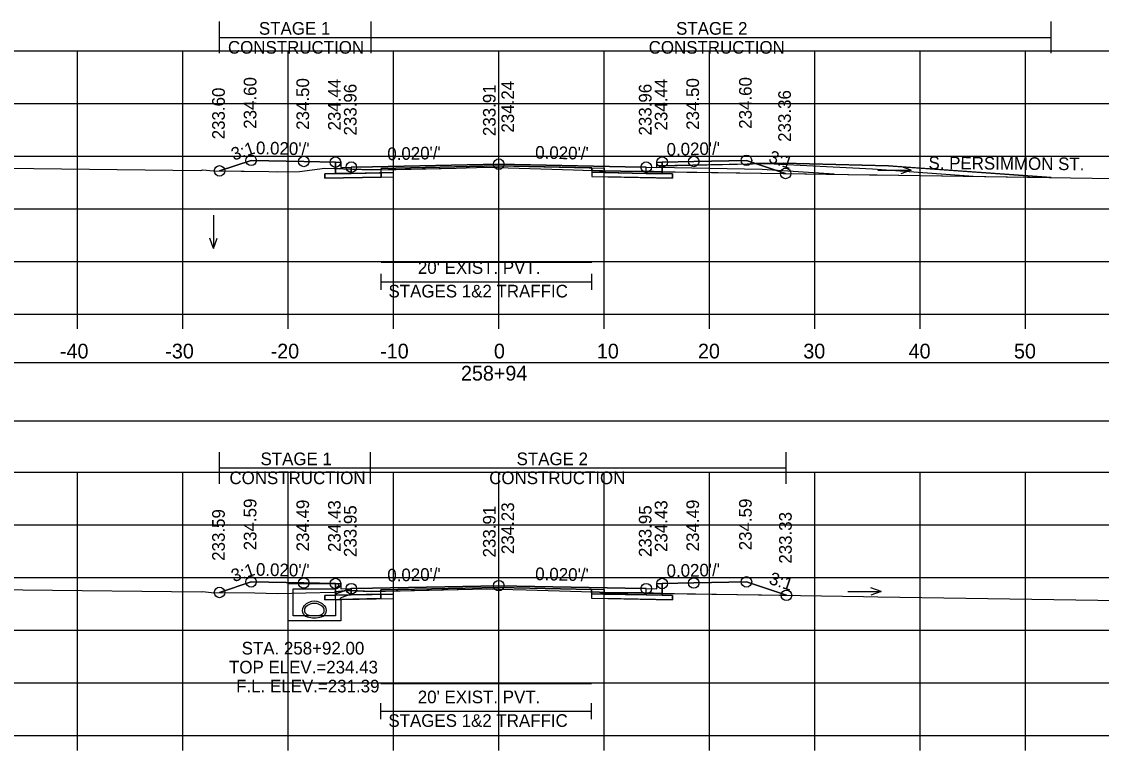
# Model space of a CAD drawing. Extents: x 1369627 to 1374022, y 380035 to 398173.
# Drawn here: x 1372053.2 to 1372155.7, y 393155 to 393224.2 of the extents above; entities that cross this region are included whole.
import ezdxf

# ---------------------------------------------------------------- set-up
doc = ezdxf.new("R2010")
doc.units = 0
for name, color, linetype in [('Default', 7, 'Continuous'), ('R_Alt Surface', 7, 'Continuous'), ('R_Axis', 7, 'Continuous'), ('R_Axis Annot', 7, 'Continuous'), ('R_Drive', 7, 'Continuous'), ('R_Exist Surface', 7, 'Continuous'), ('R_Fin Surface', 7, 'Continuous'), ('R_Grid', 7, 'Continuous'), ('R_MOT', 7, 'Continuous'), ('R_No Plot', 7, 'Continuous'), ('R_Water', 7, 'Continuous'), ('R_Water Annot', 7, 'Continuous'), ('R_Xsect Elev', 7, 'Continuous'), ('R_Xsect Slope', 7, 'Continuous'), ('T_Vehicle Path Lt Minor', 7, 'Continuous'), ('T_Vehicle Path Rt', 7, 'Continuous')]:
    doc.layers.add(name, color=color, linetype=linetype)

msp = doc.modelspace()

# ---------------------------------------------------------------- linework, layer by layer
at = {"layer": 'Default'}
for p, q in [((1372087.35, 393198.7), (1372087.35, 393200.2)), ((1372087.35, 393199.45), (1372107.35, 393199.45)), ((1372107.35, 393198.7), (1372107.35, 393200.2)), ((1372087.34, 393157.95), (1372087.34, 393159.45)), ((1372107.34, 393157.95), (1372107.34, 393159.45)), ((1372087.34, 393158.7), (1372107.34, 393158.7))]:
    msp.add_line(p, q, dxfattribs=at)
for points in [[(1372083.02, 393210.82), (1372083.52, 393210.82), (1372083.53, 393210.32), (1372084.53, 393210.34), (1372084.53, 393209.75), (1372083.03, 393209.72)], [(1372113.53, 393210.32), (1372113.54, 393210.82), (1372114.04, 393210.82), (1372114.03, 393209.72), (1372112.53, 393209.75), (1372112.53, 393210.34)], [(1371948.53, 393186.25), (1372248.53, 393186.25), (1372248.53, 393191.77), (1371948.53, 393191.77)], [(1372083.02, 393170.81), (1372083.52, 393170.81), (1372083.53, 393170.31), (1372084.53, 393170.33), (1372084.53, 393169.74), (1372083.03, 393169.71)], [(1372113.53, 393170.31), (1372113.54, 393170.81), (1372114.04, 393170.81), (1372114.03, 393169.71), (1372112.53, 393169.74), (1372112.53, 393170.33)]]:
    msp.add_lwpolyline(points, close=True, dxfattribs=at)
at = {"layer": 'R_Alt Surface'}
for points in [[(1372083.03, 393210.82), (1372083.03, 393209.72), (1372084.53, 393209.75), (1372087.35, 393209.8), (1372087.35, 393210.22), (1372098.53, 393210.45), (1372107.35, 393210.27), (1372107.35, 393209.85), (1372112.53, 393209.75), (1372114.03, 393209.72), (1372114.03, 393210.82)], [(1372083.03, 393170.81), (1372083.03, 393169.71), (1372084.53, 393169.74), (1372087.34, 393169.8), (1372087.34, 393170.22), (1372098.53, 393170.44), (1372107.34, 393170.26), (1372107.34, 393169.85), (1372112.53, 393169.74), (1372114.03, 393169.71), (1372114.03, 393170.81)]]:
    msp.add_lwpolyline(points, dxfattribs=at)
for points in [[(1372082.03, 393209.7), (1372083.03, 393209.72), (1372084.53, 393209.75), (1372087.35, 393209.8), (1372087.35, 393209.39), (1372082.03, 393209.28)], [(1372115.03, 393209.7), (1372114.03, 393209.72), (1372112.53, 393209.75), (1372107.35, 393209.85), (1372107.35, 393209.44), (1372115.03, 393209.28)], [(1372082.03, 393169.69), (1372083.03, 393169.71), (1372084.53, 393169.74), (1372087.34, 393169.8), (1372087.34, 393169.38), (1372082.03, 393169.28)], [(1372115.03, 393169.69), (1372114.03, 393169.71), (1372112.53, 393169.74), (1372107.34, 393169.85), (1372107.34, 393169.43), (1372115.03, 393169.28)]]:
    msp.add_lwpolyline(points, close=True, dxfattribs=at)
at = {"layer": 'R_Axis'}
for p, q in [((1371948.53, 393196.38), (1372248.53, 393196.38)), ((1372058.53, 393194.98), (1372058.53, 393196.38)), ((1372068.53, 393194.98), (1372068.53, 393196.38)), ((1372078.53, 393194.98), (1372078.53, 393196.38)), ((1372088.53, 393194.98), (1372088.53, 393196.38)), ((1372098.53, 393194.98), (1372098.53, 393196.38)), ((1372108.53, 393194.98), (1372108.53, 393196.38)), ((1372118.53, 393194.98), (1372118.53, 393196.38)), ((1372128.53, 393194.98), (1372128.53, 393196.38)), ((1372138.53, 393194.98), (1372138.53, 393196.38)), ((1372148.53, 393194.98), (1372148.53, 393196.38)), ((1371948.53, 393156.38), (1372248.53, 393156.38)), ((1372058.53, 393154.98), (1372058.53, 393156.38)), ((1372068.53, 393154.98), (1372068.53, 393156.38)), ((1372078.53, 393154.98), (1372078.53, 393156.38)), ((1372088.53, 393154.98), (1372088.53, 393156.38)), ((1372098.53, 393154.98), (1372098.53, 393156.38)), ((1372108.53, 393154.98), (1372108.53, 393156.38)), ((1372118.53, 393154.98), (1372118.53, 393156.38)), ((1372128.53, 393154.98), (1372128.53, 393156.38)), ((1372138.53, 393154.98), (1372138.53, 393156.38)), ((1372148.53, 393154.98), (1372148.53, 393156.38))]:
    msp.add_line(p, q, dxfattribs=at)
at = {"layer": 'R_Drive'}
for p, q in [((1372114.04, 393210.47), (1372124.03, 393210.67)), ((1372124.03, 393210.67), (1372134.02, 393210.17)), ((1372114.04, 393210.47), (1372114.04, 393210.3)), ((1372134.02, 393210.17), (1372144, 393209.46))]:
    msp.add_line(p, q, dxfattribs=at)
for centre, radius, start, end in [((1372080.51, 393168.27), 0.646, 136.3515, 253.9529), ((1372081.02, 393167.78), 1.35, 43.6485, 136.3515), ((1372080.51, 393168.27), 0.438, 136.3515, 253.9529), ((1372081.02, 393167.78), 1.15, 43.6485, 136.3515), ((1372081.53, 393168.27), 0.438, 286.0471, 43.6485), ((1372081.53, 393168.27), 0.646, 286.0471, 43.6485), ((1372081.02, 393170.06), 2.5, 253.9529, 286.0471), ((1372081.02, 393170.06), 2.29, 253.9529, 286.0471)]:
    msp.add_arc(centre, radius, start, end, dxfattribs=at)
at = {"layer": 'R_Exist Surface'}
for points in [[(1372041.12, 393210.37), (1372070.24, 393210.03), (1372070.42, 393210.07), (1372071.44, 393209.98), (1372076.69, 393209.91), (1372077.52, 393209.89), (1372079.62, 393209.94), (1372082.03, 393210.25), (1372086.4, 393210.07), (1372094.48, 393210.25), (1372097.35, 393210.33), (1372105.62, 393210.08), (1372107.48, 393210.02), (1372108.08, 393210), (1372108.13, 393209.99), (1372108.18, 393209.99), (1372108.21, 393209.99), (1372108.27, 393209.98), (1372108.38, 393209.98), (1372110.13, 393209.97), (1372112.59, 393209.92), (1372112.77, 393209.92), (1372112.87, 393209.92), (1372113.08, 393209.92), (1372113.23, 393209.92), (1372133.72, 393209.62), (1372133.88, 393209.62), (1372134.44, 393209.6), (1372156.88, 393209.26)], [(1372036.38, 393170.41), (1372070.28, 393170.02), (1372070.43, 393170.05), (1372071.23, 393169.98), (1372075.36, 393169.92), (1372077.51, 393169.87), (1372082.89, 393170), (1372084.14, 393170.16), (1372086.4, 393170.06), (1372096.03, 393170.29), (1372097.34, 393170.32), (1372101.13, 393170.21), (1372106.37, 393170.05), (1372108.08, 393169.99), (1372108.2, 393169.98), (1372108.35, 393169.96), (1372108.44, 393169.95), (1372108.6, 393169.94), (1372108.91, 393169.92), (1372112.18, 393169.92), (1372112.29, 393169.92), (1372112.38, 393169.91), (1372112.6, 393169.91), (1372112.86, 393169.9), (1372113, 393169.9), (1372113.21, 393169.9), (1372133.17, 393169.59), (1372134.51, 393169.55), (1372155.4, 393169.23), (1372158.41, 393169.21)]]:
    msp.add_lwpolyline(points, dxfattribs=at)
at = {"layer": 'R_Fin Surface'}
for points in [[(1372072.02, 393209.98), (1372075.02, 393210.98), (1372080.02, 393210.88), (1372083.02, 393210.82), (1372083.52, 393210.82), (1372083.53, 393210.32), (1372084.53, 393210.34), (1372086.53, 393210.38), (1372098.53, 393210.62), (1372110.53, 393210.38), (1372112.53, 393210.34), (1372113.53, 393210.32), (1372113.54, 393210.82), (1372114.04, 393210.82), (1372117.04, 393210.88), (1372122.04, 393210.98), (1372125.76, 393209.74)], [(1372072.02, 393169.97), (1372075.02, 393170.97), (1372080.02, 393170.87), (1372083.02, 393170.81), (1372083.52, 393170.81), (1372083.53, 393170.31), (1372084.53, 393170.33), (1372086.53, 393170.37), (1372098.53, 393170.61), (1372110.53, 393170.37), (1372112.53, 393170.33), (1372113.53, 393170.31), (1372113.54, 393170.81), (1372114.04, 393170.81), (1372117.04, 393170.87), (1372122.04, 393170.97), (1372125.84, 393169.7)]]:
    msp.add_lwpolyline(points, dxfattribs=at)
at = {"layer": 'R_Grid'}
for p, q in [((1371948.53, 393221.38), (1372248.53, 393221.38)), ((1372058.53, 393196.38), (1372058.53, 393221.38)), ((1372068.53, 393196.38), (1372068.53, 393221.38)), ((1372078.53, 393196.38), (1372078.53, 393221.38)), ((1372088.53, 393196.38), (1372088.53, 393221.38)), ((1372098.53, 393196.38), (1372098.53, 393221.38)), ((1372108.53, 393196.38), (1372108.53, 393221.38)), ((1372118.53, 393196.38), (1372118.53, 393221.38)), ((1372128.53, 393196.38), (1372128.53, 393221.38)), ((1372138.53, 393196.38), (1372138.53, 393221.38)), ((1372148.53, 393196.38), (1372148.53, 393221.38)), ((1371948.53, 393216.38), (1372248.53, 393216.38)), ((1371948.53, 393211.38), (1372248.53, 393211.38)), ((1371948.53, 393206.38), (1372248.53, 393206.38)), ((1371948.53, 393201.38), (1372248.53, 393201.38)), ((1371948.53, 393196.38), (1372248.53, 393196.38)), ((1371948.53, 393181.38), (1372248.53, 393181.38)), ((1372058.53, 393156.38), (1372058.53, 393181.38)), ((1372068.53, 393156.38), (1372068.53, 393181.38)), ((1372078.53, 393156.38), (1372078.53, 393181.38)), ((1372088.53, 393156.38), (1372088.53, 393181.38)), ((1372098.53, 393156.38), (1372098.53, 393181.38)), ((1372108.53, 393156.38), (1372108.53, 393181.38)), ((1372118.53, 393156.38), (1372118.53, 393181.38)), ((1372128.53, 393156.38), (1372128.53, 393181.38)), ((1372138.53, 393156.38), (1372138.53, 393181.38)), ((1372148.53, 393156.38), (1372148.53, 393181.38)), ((1371948.53, 393176.38), (1372248.53, 393176.38)), ((1371948.53, 393171.38), (1372248.53, 393171.38)), ((1371948.53, 393166.38), (1372248.53, 393166.38)), ((1371948.53, 393161.38), (1372248.53, 393161.38)), ((1371948.53, 393156.38), (1372248.53, 393156.38))]:
    msp.add_line(p, q, dxfattribs=at)
at = {"layer": 'R_MOT'}
for p, q in [((1372072.02, 393221.15), (1372072.02, 393224.15)), ((1372086.4, 393221.15), (1372086.4, 393224.15)), ((1372150.96, 393221.15), (1372150.96, 393224.15)), ((1372072.02, 393222.65), (1372150.96, 393222.65)), ((1372072.02, 393180.29), (1372072.02, 393183.29)), ((1372086.35, 393180.29), (1372086.35, 393183.29)), ((1372125.8, 393180.29), (1372125.8, 393183.29)), ((1372072.02, 393181.79), (1372125.8, 393181.79))]:
    msp.add_line(p, q, dxfattribs=at)
at = {"layer": 'R_No Plot'}
for p, q in [((1372123.53, 393210.12), (1372113.53, 393210.32)), ((1372130.37, 393209.66), (1372123.53, 393210.12))]:
    msp.add_line(p, q, dxfattribs=at)
for points in [[(1372083.02, 393210.82), (1372083.03, 393209.72), (1372084.53, 393209.75), (1372088.53, 393209.83), (1372088.53, 393210.25), (1372098.53, 393210.45), (1372108.53, 393210.25), (1372108.53, 393209.83), (1372112.53, 393209.75), (1372114.03, 393209.72), (1372114.04, 393210.82)], [(1372113.53, 393210.32), (1372113.53, 393210.49), (1372125.53, 393210.73)], [(1372125.53, 393210.73), (1372135.53, 393210.47), (1372150.96, 393209.35)], [(1372087.35, 393201.33), (1372107.35, 393201.33)], [(1372083.02, 393170.81), (1372083.03, 393169.71), (1372084.53, 393169.74), (1372088.53, 393169.82), (1372088.53, 393170.24), (1372098.53, 393170.44), (1372108.53, 393170.24), (1372108.53, 393169.82), (1372112.53, 393169.74), (1372114.03, 393169.71), (1372114.04, 393170.81)], [(1372087.34, 393161.32), (1372107.34, 393161.32)]]:
    msp.add_lwpolyline(points, dxfattribs=at)
for points in [[(1372098.53, 393210.62), (1372086.53, 393210.38), (1372084.53, 393210.34), (1372084.53, 393209.75), (1372088.53, 393209.83), (1372088.53, 393210.25), (1372098.53, 393210.45), (1372108.53, 393210.25), (1372108.53, 393209.83), (1372112.53, 393209.75), (1372112.53, 393210.34), (1372110.53, 393210.38)], [(1372088.53, 393209.83), (1372084.53, 393209.75), (1372083.03, 393209.72), (1372082.03, 393209.7), (1372082.03, 393209.28), (1372088.53, 393209.41)], [(1372108.53, 393209.83), (1372112.53, 393209.75), (1372114.03, 393209.72), (1372115.03, 393209.7), (1372115.03, 393209.28), (1372108.53, 393209.41)], [(1372098.53, 393170.61), (1372086.53, 393170.37), (1372084.53, 393170.33), (1372084.53, 393169.74), (1372088.53, 393169.82), (1372088.53, 393170.24), (1372098.53, 393170.44), (1372108.53, 393170.24), (1372108.53, 393169.82), (1372112.53, 393169.74), (1372112.53, 393170.33), (1372110.53, 393170.37)], [(1372088.53, 393169.82), (1372084.53, 393169.74), (1372083.03, 393169.71), (1372082.03, 393169.69), (1372082.03, 393169.28), (1372088.53, 393169.41)], [(1372108.53, 393169.82), (1372112.53, 393169.74), (1372114.03, 393169.71), (1372115.03, 393169.69), (1372115.03, 393169.28), (1372108.53, 393169.41)]]:
    msp.add_lwpolyline(points, close=True, dxfattribs=at)
for centre in [(1372075.02, 393210.98), (1372080.02, 393210.88), (1372083.02, 393210.82), (1372084.53, 393210.34), (1372098.53, 393210.62), (1372112.53, 393210.34), (1372114.04, 393210.82), (1372117.04, 393210.88), (1372122.04, 393210.98), (1372072.02, 393209.98), (1372125.76, 393209.74), (1372075.02, 393170.97), (1372080.02, 393170.87), (1372083.02, 393170.81), (1372084.53, 393170.33), (1372098.53, 393170.61), (1372112.53, 393170.33), (1372114.04, 393170.81), (1372117.04, 393170.87), (1372122.04, 393170.97), (1372072.02, 393169.97), (1372125.84, 393169.7)]:
    msp.add_circle(centre, 0.5, dxfattribs=at)
at = {"layer": 'R_Water'}
for p, q in [((1372078.52, 393170.81), (1372083.27, 393170.81)), ((1372078.52, 393169.31), (1372078.52, 393170.81)), ((1372083.35, 393170.64), (1372083.02, 393170.31)), ((1372083.35, 393170.64), (1372083.27, 393170.81)), ((1372079.02, 393169.31), (1372079.02, 393170.31)), ((1372079.02, 393170.31), (1372083.02, 393170.31)), ((1372084.52, 393170.33), (1372083.02, 393169.81)), ((1372083.02, 393169.31), (1372083.02, 393169.81)), ((1372084.52, 393169.8), (1372083.52, 393169.45)), ((1372083.52, 393169.31), (1372083.52, 393169.45))]:
    msp.add_line(p, q, dxfattribs=at)
for points in [[(1372084.52, 393169.8), (1372084.52, 393170.33)], [(1372083.52, 393169.31), (1372083.52, 393167.26), (1372081.02, 393167.26), (1372078.52, 393167.26), (1372078.52, 393169.31)], [(1372083.02, 393169.31), (1372083.02, 393167.76), (1372081.02, 393167.76), (1372079.02, 393167.76), (1372079.02, 393169.31)]]:
    msp.add_lwpolyline(points, dxfattribs=at)
at = {"layer": 'R_Water Annot'}
for p, q in [((1372134.53, 393210.05), (1372137.67, 393210.05)), ((1372137.67, 393210.05), (1372136.71, 393210.4)), ((1372137.67, 393210.05), (1372136.71, 393209.7)), ((1372071.44, 393205.77), (1372071.44, 393202.63)), ((1372071.44, 393202.63), (1372071.09, 393203.59)), ((1372071.44, 393202.63), (1372071.79, 393203.59)), ((1372131.68, 393170.05), (1372134.82, 393170.05)), ((1372134.82, 393170.05), (1372133.86, 393170.4)), ((1372134.82, 393170.05), (1372133.86, 393169.7))]:
    msp.add_line(p, q, dxfattribs=at)
at = {"layer": 'R_Xsect Elev'}
for p, q in [((1372098.53, 393210.29), (1372098.53, 393220.29)), ((1372098.53, 393170.29), (1372098.53, 393180.29))]:
    msp.add_line(p, q, dxfattribs=at)
at = {"layer": 'T_Vehicle Path Lt Minor'}
for p, q in [((1372125.53, 393210.73), (1372122.95, 393210.67)), ((1372122.95, 393210.67), (1372125.76, 393209.74)), ((1372135.53, 393210.47), (1372125.53, 393210.73))]:
    msp.add_line(p, q, dxfattribs=at)
for points in [[(1372125.76, 393209.74), (1372133.72, 393209.62), (1372133.88, 393209.62), (1372134.44, 393209.6), (1372150.96, 393209.35)], [(1372150.96, 393209.35), (1372136.77, 393210.38), (1372135.53, 393210.47)]]:
    msp.add_lwpolyline(points, dxfattribs=at)
at = {"layer": 'T_Vehicle Path Rt'}
for p, q in [((1372083.02, 393210.21), (1372083.02, 393210.82)), ((1372114.04, 393210.82), (1372114.03, 393209.9)), ((1372084.53, 393210.14), (1372083.03, 393210.21)), ((1372083.03, 393210.21), (1372083.03, 393209.72)), ((1372083.03, 393209.72), (1372084.53, 393209.75)), ((1372084.53, 393210.14), (1372084.53, 393209.75)), ((1372084.53, 393209.75), (1372084.53, 393210.14)), ((1372087.35, 393209.8), (1372084.53, 393209.75)), ((1372084.53, 393209.75), (1372087.35, 393209.8)), ((1372087.35, 393209.8), (1372087.35, 393210.09)), ((1372107.35, 393210.02), (1372107.35, 393210.27)), ((1372107.35, 393210.02), (1372107.35, 393209.85)), ((1372112.53, 393209.75), (1372107.35, 393209.85)), ((1372107.35, 393209.85), (1372112.53, 393209.75)), ((1372112.53, 393209.75), (1372112.53, 393209.92)), ((1372112.53, 393209.92), (1372112.53, 393209.75)), ((1372112.53, 393209.75), (1372114.03, 393209.72)), ((1372114.03, 393209.9), (1372125.76, 393209.74)), ((1372083.03, 393170.02), (1372083.02, 393170.81)), ((1372114.04, 393170.81), (1372114.03, 393169.88)), ((1372084.53, 393169.74), (1372083.03, 393169.71)), ((1372086.4, 393170.06), (1372084.53, 393170.14)), ((1372084.53, 393170.14), (1372084.53, 393169.74)), ((1372087.34, 393170.09), (1372086.4, 393170.06)), ((1372107.34, 393170.02), (1372107.34, 393170.26)), ((1372107.34, 393170.02), (1372107.34, 393169.85)), ((1372107.34, 393169.85), (1372112.53, 393169.74)), ((1372112.53, 393169.74), (1372112.53, 393169.91)), ((1372112.53, 393169.91), (1372112.53, 393169.74)), ((1372114.03, 393169.71), (1372112.53, 393169.74)), ((1372114.03, 393169.88), (1372125.84, 393169.7)), ((1372115.03, 393169.69), (1372114.03, 393169.71))]:
    msp.add_line(p, q, dxfattribs=at)
for points in [[(1372083.02, 393210.82), (1372080.02, 393210.88), (1372075.02, 393210.98), (1372072.02, 393209.98)], [(1372125.76, 393209.74), (1372122.04, 393210.98), (1372117.04, 393210.88), (1372114.04, 393210.82)], [(1372072.02, 393209.98), (1372076.69, 393209.91), (1372077.52, 393209.89), (1372079.62, 393209.94), (1372082.03, 393210.25), (1372083.02, 393210.21)], [(1372084.53, 393209.75), (1372083.03, 393209.72), (1372082.03, 393209.7), (1372082.03, 393209.28), (1372087.35, 393209.39), (1372087.35, 393209.8)], [(1372087.35, 393210.09), (1372086.4, 393210.07), (1372084.53, 393210.14)], [(1372107.35, 393210.27), (1372098.53, 393210.45), (1372087.35, 393210.22), (1372087.35, 393210.09)], [(1372087.35, 393210.09), (1372094.48, 393210.25), (1372097.35, 393210.33), (1372105.62, 393210.08), (1372107.35, 393210.02)], [(1372112.53, 393209.92), (1372110.13, 393209.97), (1372108.38, 393209.98), (1372108.27, 393209.98), (1372108.21, 393209.99), (1372108.18, 393209.99), (1372108.13, 393209.99), (1372108.08, 393210), (1372107.48, 393210.02), (1372107.35, 393210.02)], [(1372107.35, 393209.85), (1372107.35, 393209.44), (1372115.03, 393209.28), (1372115.03, 393209.7), (1372114.03, 393209.72), (1372112.53, 393209.75)], [(1372114.03, 393209.9), (1372113.23, 393209.92), (1372113.08, 393209.92), (1372112.87, 393209.92), (1372112.77, 393209.92), (1372112.59, 393209.92), (1372112.53, 393209.92)], [(1372114.03, 393209.72), (1372114.03, 393209.9), (1372114.03, 393209.9)], [(1372083.02, 393170.81), (1372080.02, 393170.87), (1372075.02, 393170.97), (1372072.02, 393169.97)], [(1372125.84, 393169.7), (1372122.04, 393170.97), (1372117.04, 393170.87), (1372114.04, 393170.81)], [(1372072.02, 393169.97), (1372075.36, 393169.92), (1372077.51, 393169.87), (1372082.89, 393170), (1372083.03, 393170.02)], [(1372082.03, 393169.28), (1372087.34, 393169.38), (1372087.34, 393169.8), (1372084.53, 393169.74)], [(1372083.03, 393169.71), (1372082.03, 393169.69), (1372082.03, 393169.28)], [(1372084.53, 393170.14), (1372084.14, 393170.16), (1372083.03, 393170.02)], [(1372083.03, 393169.71), (1372084.53, 393169.74), (1372084.53, 393170.14)], [(1372083.03, 393170.02), (1372083.03, 393170.02), (1372083.03, 393169.71)], [(1372084.53, 393169.74), (1372087.34, 393169.8), (1372087.34, 393170.09)], [(1372107.34, 393170.26), (1372098.53, 393170.44), (1372087.34, 393170.22), (1372087.34, 393170.09)], [(1372087.34, 393170.09), (1372096.03, 393170.29), (1372097.34, 393170.32), (1372101.13, 393170.21), (1372106.37, 393170.05), (1372107.34, 393170.02)], [(1372112.53, 393169.91), (1372112.38, 393169.91), (1372112.29, 393169.92), (1372112.18, 393169.92), (1372108.91, 393169.92), (1372108.6, 393169.94), (1372108.44, 393169.95), (1372108.35, 393169.96), (1372108.2, 393169.98), (1372108.08, 393169.99), (1372107.34, 393170.02)], [(1372112.53, 393169.74), (1372107.34, 393169.85), (1372107.34, 393169.43), (1372115.03, 393169.28), (1372115.03, 393169.69)], [(1372114.03, 393169.88), (1372113.21, 393169.9), (1372113, 393169.9), (1372112.86, 393169.9), (1372112.6, 393169.91), (1372112.53, 393169.91)], [(1372112.53, 393169.74), (1372114.03, 393169.71), (1372114.03, 393169.88), (1372114.03, 393169.88)]]:
    msp.add_lwpolyline(points, dxfattribs=at)

# ---------------------------------------------------------------- texts
at = {"layer": 'R_Alt Surface'}
msp.add_text('S. PERSIMMON ST.', height=1.2, rotation=359.5795, dxfattribs=at).set_placement((1372139.32, 393210.15))
at = {"layer": 'R_Axis Annot'}
for s, height, p in [("20' EXIST. PVT.", 1.2, (1372090.85, 393200.21)), ('STAGES 1&2 TRAFFIC', 1.2, (1372088.06, 393197.97)), ('-40', 1.4, (1372056.87, 393192.18)), ('-30', 1.4, (1372066.87, 393192.18)), ('-20', 1.4, (1372076.87, 393192.18)), ('-10', 1.4, (1372087.27, 393192.18)), ('0', 1.4, (1372098.07, 393192.18)), ('10', 1.4, (1372107.84, 393192.18)), ('20', 1.4, (1372117.44, 393192.18)), ('30', 1.4, (1372127.44, 393192.18)), ('40', 1.4, (1372137.44, 393192.18)), ('50', 1.4, (1372147.44, 393192.18)), ('258+94', 1.4, (1372094.94, 393190.08)), ("20' EXIST. PVT.", 1.2, (1372090.84, 393159.45)), ('STAGES 1&2 TRAFFIC', 1.2, (1372088.05, 393157.21))]:
    msp.add_text(s, height=height, dxfattribs=at).set_placement(p)
at = {"layer": 'R_MOT'}
for s, p in [('STAGE 1', (1372075.76, 393222.91)), ('STAGE 2', (1372115.36, 393222.91)), ('CONSTRUCTION', (1372072.82, 393221.11)), ('CONSTRUCTION', (1372112.76, 393221.11)), ('STAGE 1', (1372075.91, 393182.05)), ('STAGE 2', (1372100.22, 393182.05)), ('CONSTRUCTION', (1372072.96, 393180.25)), ('CONSTRUCTION', (1372097.62, 393180.25))]:
    msp.add_text(s, height=1.2, dxfattribs=at).set_placement(p)
at = {"layer": 'R_Water Annot'}
for s, p in [('STA. 258+92.00', (1372074.12, 393164.08)), ('TOP ELEV.=234.43', (1372072.92, 393162.28)), ('F.L. ELEV.=231.39', (1372073.6, 393160.48))]:
    msp.add_text(s, height=1.2, dxfattribs=at).set_placement(p)
at = {"layer": 'R_Xsect Elev'}
for s, p in [('234.60', (1372075.52, 393213.98)), ('234.60', (1372122.54, 393213.98)), ('233.60', (1372072.52, 393212.98)), ('234.50', (1372080.52, 393213.88)), ('234.44', (1372083.52, 393213.82)), ('233.96', (1372085.03, 393213.34)), ('233.91', (1372098.23, 393213.29)), ('234.24', (1372099.98, 393213.62)), ('233.96', (1372113.03, 393213.34)), ('234.44', (1372114.54, 393213.82)), ('234.50', (1372117.54, 393213.88)), ('233.36', (1372126.26, 393212.74)), ('234.59', (1372075.52, 393173.97)), ('234.59', (1372122.54, 393173.97)), ('233.59', (1372072.52, 393172.97)), ('234.49', (1372080.52, 393173.87)), ('234.43', (1372083.52, 393173.81)), ('233.95', (1372085.03, 393173.33)), ('233.91', (1372098.23, 393173.29)), ('234.23', (1372099.98, 393173.61)), ('233.95', (1372113.03, 393173.33)), ('234.43', (1372114.54, 393173.81)), ('234.49', (1372117.54, 393173.87)), ('233.33', (1372126.34, 393172.7))]:
    msp.add_text(s, height=1.2, rotation=90, dxfattribs=at).set_placement(p)
at = {"layer": 'R_Xsect Slope'}
for s, rotation, p in [('3:1', 18.4332, (1372073.36, 393210.95)), ("0.020'/'", 358.8542, (1372075.47, 393211.57)), ("0.020'/'", 1.1458, (1372114.47, 393211.42)), ("0.020'/'", 1.1458, (1372087.96, 393211)), ("0.020'/'", 358.8542, (1372101.98, 393211.15)), ('3:1', 341.5668, (1372124.06, 393210.83)), ('3:1', 18.4332, (1372073.36, 393170.94)), ("0.020'/'", 358.8542, (1372075.47, 393171.56)), ("0.020'/'", 1.1458, (1372114.47, 393171.42)), ("0.020'/'", 1.1458, (1372087.96, 393171)), ("0.020'/'", 358.8542, (1372101.98, 393171.14)), ('3:1', 341.5668, (1372124.1, 393170.81))]:
    msp.add_text(s, height=1.2, rotation=rotation, dxfattribs=at).set_placement(p)

doc.saveas('drawing.dxf')
